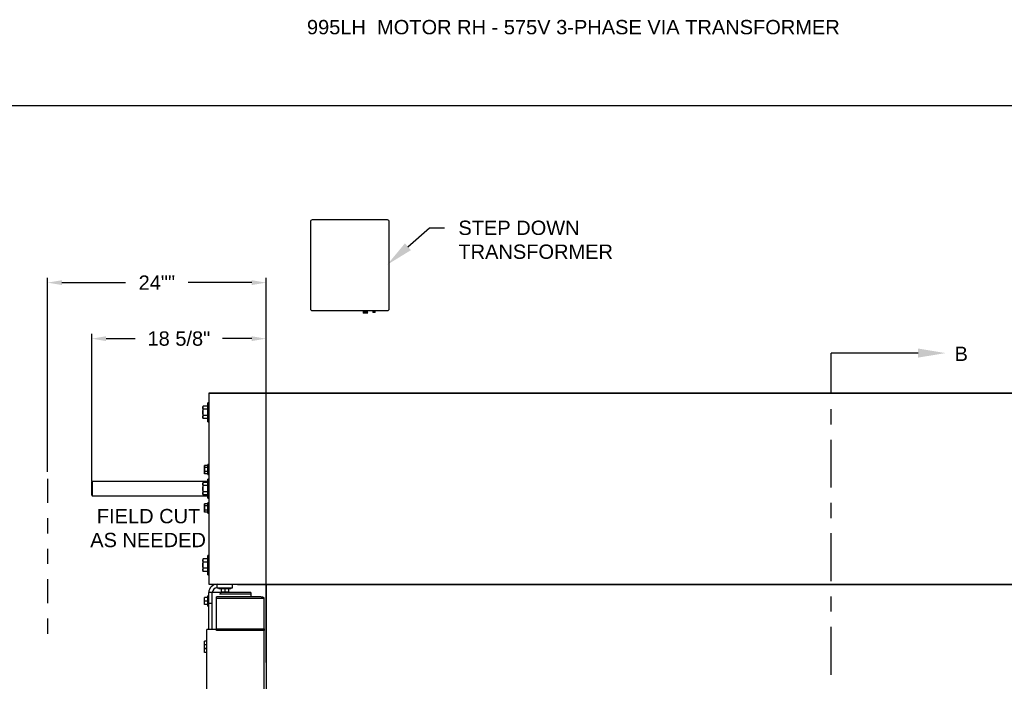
# Model space of a CAD drawing. Header units: inches. Extents: x 144.9 to 238.4, y 214.8 to 247.7.
# Tile 279 of 405: x 200.7 to 207.1, y 223.7 to 228.1. Entities that reach past the tile are written whole.
import ezdxf
from ezdxf import colors
from ezdxf.entities.mleader import LeaderData, LeaderLine
from ezdxf.math import Vec2, Vec3

# ---------------------------------------------------------------- set-up
doc = ezdxf.new("R2010")
doc.units = ezdxf.units.IN
doc.header["$LTSCALE"] = 0.25
doc.header["$MEASUREMENT"] = 0
doc.linetypes.add('CENTER', pattern=[2, 1.25, -0.25, 0.25, -0.25])
doc.linetypes.add('PHANTOM2', pattern=[1.25, 0.625, -0.125, 0.125, -0.125, 0.125, -0.125])
for name, color, linetype in [('575V 3-PHASE 60HZ', 4, 'Continuous'), ('ANNOTATIONS', 1, 'Continuous'), ('HIDDEN', 6, 'PHANTOM2'), ('MOTOR RH', 7, 'Continuous'), ('SECTION CUTS', 6, 'CENTER')]:
    doc.layers.add(name, color=color, linetype=linetype)
doc.styles.add('ARIAL', font='arial.ttf', dxfattribs={"height": 0.09375})
doc.styles.get("Standard").update_dxf_attribs({"font": 'romans.shx'})
doc.dimstyles.new('STANDARD$0', dxfattribs={"dimtxt": 0.09375, "dimasz": 0.09375, "dimexe": 0.03125, "dimexo": 0.046875, "dimgap": 0.09, "dimtad": 0, "dimtih": 1, "dimtoh": 1, "dimdec": 4, "dimzin": 0, "dimdsep": 46, "dimtxsty": 'ARIAL', "dimcen": 0.09, "dimadec": 0, "dimazin": 0, "dimtfac": 1, "dimtdec": 4, "dimtofl": 0, "dimtmove": 0, "dimatfit": 1, "dimfxl": 1, "dimtolj": 1, "dimtzin": 0, "dimarcsym": 0})

# ---------------------------------------------------------------- blocks, each defined once
blk = doc.blocks.new('*D4')
at = {"layer": 'ANNOTATIONS', "color": 0, "lineweight": -2, "transparency": 16777216}
for p, q in [((201.1644, 225.0328), (201.1644, 225.9991)), ((201.2582, 225.9678), (201.4496, 225.9678)), ((202.2113, 225.9678), (202.0199, 225.9678)), ((202.3051, 223.8494), (202.3051, 225.9991))]:
    blk.add_line(p, q, dxfattribs=at)
at = {"layer": 'ANNOTATIONS', "color": 0, "transparency": 16777216}
for points in [[(201.2582, 225.9834), (201.2582, 225.9522), (201.1644, 225.9678)], [(202.2113, 225.9834), (202.2113, 225.9522), (202.3051, 225.9678)]]:
    blk.add_solid(points, dxfattribs=at)
at = {"layer": 'defpoints', "color": 0, "transparency": 16777216}
for p in [(201.1644, 225.9678), (201.1644, 224.9859), (202.3051, 223.8025)]:
    blk.add_point(p, dxfattribs=at)
at = {"layer": 'ANNOTATIONS', "color": 0, "transparency": 16777216, "insert": (201.7347, 225.9678), "char_height": 0.09375, "attachment_point": 5, "style": 'ARIAL'}
blk.add_mtext('\\A1;18 5/8"', dxfattribs=at)
blk = doc.blocks.new('*D6')
at = {"layer": 'ANNOTATIONS', "color": 0, "lineweight": -2, "transparency": 16777216}
for p, q in [((200.8761, 225.0968), (200.8761, 226.3654)), ((202.3051, 223.8494), (202.3051, 226.3654)), ((200.9698, 226.3342), (201.3862, 226.3342)), ((202.2113, 226.3342), (201.7949, 226.3342))]:
    blk.add_line(p, q, dxfattribs=at)
at = {"layer": 'ANNOTATIONS', "color": 0, "transparency": 16777216}
for points in [[(200.9698, 226.3498), (200.9698, 226.3185), (200.8761, 226.3342)], [(202.2113, 226.3498), (202.2113, 226.3185), (202.3051, 226.3342)]]:
    blk.add_solid(points, dxfattribs=at)
at = {"layer": 'defpoints', "color": 0, "transparency": 16777216}
for p in [(202.3051, 226.3342), (200.8761, 225.0499), (202.3051, 223.8025)]:
    blk.add_point(p, dxfattribs=at)
at = {"layer": 'ANNOTATIONS', "color": 0, "transparency": 16777216, "insert": (201.5906, 226.3342), "char_height": 0.09375, "attachment_point": 5, "style": 'ARIAL'}
blk.add_mtext('\\A1;24""', dxfattribs=at)

msp = doc.modelspace()

# ---------------------------------------------------------------- linework, layer by layer
at = {"layer": '575V 3-PHASE 60HZ'}
for p, q in [((202.59517, 226.73194), (202.59517, 226.16434)), ((203.09858, 226.74441), (202.60765, 226.74441)), ((203.11106, 226.16434), (203.11106, 226.73194)), ((202.60765, 226.15186), (203.09858, 226.15186)), ((202.94107, 226.15186), (202.94107, 226.14274)), ((202.96968, 226.14274), (202.96968, 226.15186)), ((203.00439, 226.15186), (203.00439, 226.1464)), ((203.01903, 226.1464), (203.01903, 226.15186)), ((202.94107, 226.14274), (202.94074, 226.14255)), ((202.94074, 226.14255), (202.94107, 226.14236)), ((202.94074, 226.14255), (202.97002, 226.14255)), ((202.94107, 226.14191), (202.94074, 226.14172)), ((202.94074, 226.14172), (202.94107, 226.14152)), ((202.94074, 226.14172), (202.97002, 226.14172)), ((202.94107, 226.14108), (202.94074, 226.14088)), ((202.94074, 226.14088), (202.94107, 226.14069)), ((202.94074, 226.14088), (202.97002, 226.14088)), ((202.94107, 226.14024), (202.94074, 226.14005)), ((202.94074, 226.14005), (202.94107, 226.13986)), ((202.94074, 226.14005), (202.97002, 226.14005)), ((202.94107, 226.13941), (202.94074, 226.13922)), ((202.94074, 226.13922), (202.94107, 226.13903)), ((202.94074, 226.13922), (202.97002, 226.13922)), ((202.94107, 226.13858), (202.94074, 226.13839)), ((202.94074, 226.13839), (202.94107, 226.1382)), ((202.94074, 226.13839), (202.97002, 226.13839)), ((202.94107, 226.13775), (202.94074, 226.13756)), ((202.94074, 226.13756), (202.94107, 226.13736)), ((202.94074, 226.13756), (202.97002, 226.13756)), ((202.94107, 226.13692), (202.94074, 226.13673)), ((202.94074, 226.13673), (202.94107, 226.13653)), ((202.94074, 226.13673), (202.97002, 226.13673)), ((202.96968, 226.14274), (202.94107, 226.14274)), ((202.94107, 226.14236), (202.94107, 226.14191)), ((202.94107, 226.14236), (202.96968, 226.14236)), ((202.96968, 226.14191), (202.94107, 226.14191)), ((202.94107, 226.14152), (202.94107, 226.14108)), ((202.94107, 226.14152), (202.96968, 226.14152)), ((202.96968, 226.14108), (202.94107, 226.14108)), ((202.94107, 226.14069), (202.94107, 226.14024)), ((202.94107, 226.14069), (202.96968, 226.14069)), ((202.96968, 226.14024), (202.94107, 226.14024)), ((202.94107, 226.13986), (202.94107, 226.13941)), ((202.94107, 226.13986), (202.96968, 226.13986)), ((202.96968, 226.13941), (202.94107, 226.13941)), ((202.94107, 226.13903), (202.94107, 226.13858)), ((202.94107, 226.13903), (202.96968, 226.13903)), ((202.96968, 226.13858), (202.94107, 226.13858)), ((202.94107, 226.1382), (202.94107, 226.13775)), ((202.94107, 226.1382), (202.96968, 226.1382)), ((202.96968, 226.13775), (202.94107, 226.13775)), ((202.94107, 226.13736), (202.94107, 226.13692)), ((202.94107, 226.13736), (202.96968, 226.13736)), ((202.96968, 226.13692), (202.94107, 226.13692)), ((202.94107, 226.13653), (202.94107, 226.13423)), ((202.94107, 226.13653), (202.96968, 226.13653)), ((202.96968, 226.13423), (202.94107, 226.13423)), ((202.97002, 226.14255), (202.96968, 226.14274)), ((202.96968, 226.14236), (202.97002, 226.14255)), ((202.96968, 226.14191), (202.96968, 226.14236)), ((202.97002, 226.14172), (202.96968, 226.14191)), ((202.96968, 226.14152), (202.97002, 226.14172)), ((202.96968, 226.14108), (202.96968, 226.14152)), ((202.97002, 226.14088), (202.96968, 226.14108)), ((202.96968, 226.14069), (202.97002, 226.14088)), ((202.96968, 226.14024), (202.96968, 226.14069)), ((202.97002, 226.14005), (202.96968, 226.14024)), ((202.96968, 226.13986), (202.97002, 226.14005)), ((202.96968, 226.13941), (202.96968, 226.13986)), ((202.97002, 226.13922), (202.96968, 226.13941)), ((202.96968, 226.13903), (202.97002, 226.13922)), ((202.96968, 226.13858), (202.96968, 226.13903)), ((202.97002, 226.13839), (202.96968, 226.13858)), ((202.96968, 226.1382), (202.97002, 226.13839)), ((202.96968, 226.13775), (202.96968, 226.1382)), ((202.97002, 226.13756), (202.96968, 226.13775)), ((202.96968, 226.13736), (202.97002, 226.13756)), ((202.96968, 226.13692), (202.96968, 226.13736)), ((202.97002, 226.13673), (202.96968, 226.13692)), ((202.96968, 226.13653), (202.97002, 226.13673)), ((202.96968, 226.13423), (202.96968, 226.13653)), ((203.00439, 226.1464), (203.00405, 226.14621)), ((203.00405, 226.14621), (203.00439, 226.14602)), ((203.00405, 226.14621), (203.01936, 226.14621)), ((203.00439, 226.14573), (203.00405, 226.14554)), ((203.00405, 226.14554), (203.00439, 226.14535)), ((203.00405, 226.14554), (203.01936, 226.14554)), ((203.00439, 226.14507), (203.00405, 226.14488)), ((203.00405, 226.14488), (203.00439, 226.14468)), ((203.00405, 226.14488), (203.01936, 226.14488)), ((203.00439, 226.1444), (203.00405, 226.14421)), ((203.00405, 226.14421), (203.00439, 226.14402)), ((203.00405, 226.14421), (203.01936, 226.14421)), ((203.00439, 226.14374), (203.00405, 226.14355)), ((203.00405, 226.14355), (203.00439, 226.14335)), ((203.00405, 226.14355), (203.01936, 226.14355)), ((203.00439, 226.14307), (203.00405, 226.14288)), ((203.00405, 226.14288), (203.00439, 226.14269)), ((203.00405, 226.14288), (203.01936, 226.14288)), ((203.00439, 226.14241), (203.00405, 226.14222)), ((203.00405, 226.14222), (203.00439, 226.14202)), ((203.00405, 226.14222), (203.01936, 226.14222)), ((203.00439, 226.14174), (203.00405, 226.14155)), ((203.00405, 226.14155), (203.00439, 226.14136)), ((203.00405, 226.14155), (203.01936, 226.14155)), ((203.00439, 226.1464), (203.01903, 226.1464)), ((203.00439, 226.14602), (203.00439, 226.14573)), ((203.00439, 226.14602), (203.01903, 226.14602)), ((203.00439, 226.14573), (203.01903, 226.14573)), ((203.00439, 226.14535), (203.00439, 226.14507)), ((203.00439, 226.14535), (203.01903, 226.14535)), ((203.00439, 226.14507), (203.01903, 226.14507)), ((203.00439, 226.14468), (203.00439, 226.1444)), ((203.00439, 226.14468), (203.01903, 226.14468)), ((203.00439, 226.1444), (203.01903, 226.1444)), ((203.00439, 226.14402), (203.00439, 226.14374)), ((203.00439, 226.14402), (203.01903, 226.14402)), ((203.00439, 226.14374), (203.01903, 226.14374)), ((203.00439, 226.14335), (203.00439, 226.14307)), ((203.00439, 226.14335), (203.01903, 226.14335)), ((203.00439, 226.14307), (203.01903, 226.14307)), ((203.00439, 226.14269), (203.00439, 226.14241)), ((203.00439, 226.14269), (203.01903, 226.14269)), ((203.00439, 226.14241), (203.01903, 226.14241)), ((203.00439, 226.14202), (203.00439, 226.14174)), ((203.00439, 226.14202), (203.01903, 226.14202)), ((203.00439, 226.14174), (203.01903, 226.14174)), ((203.00439, 226.14136), (203.00439, 226.13989)), ((203.00439, 226.14136), (203.01903, 226.14136)), ((203.01903, 226.13989), (203.00439, 226.13989)), ((203.01936, 226.14621), (203.01903, 226.1464)), ((203.01903, 226.14602), (203.01936, 226.14621)), ((203.01903, 226.14573), (203.01903, 226.14602)), ((203.01936, 226.14554), (203.01903, 226.14573)), ((203.01903, 226.14535), (203.01936, 226.14554)), ((203.01903, 226.14507), (203.01903, 226.14535)), ((203.01936, 226.14488), (203.01903, 226.14507)), ((203.01903, 226.14468), (203.01936, 226.14488)), ((203.01903, 226.1444), (203.01903, 226.14468)), ((203.01936, 226.14421), (203.01903, 226.1444)), ((203.01903, 226.14402), (203.01936, 226.14421)), ((203.01903, 226.14374), (203.01903, 226.14402)), ((203.01936, 226.14355), (203.01903, 226.14374)), ((203.01903, 226.14335), (203.01936, 226.14355)), ((203.01903, 226.14307), (203.01903, 226.14335)), ((203.01936, 226.14288), (203.01903, 226.14307)), ((203.01903, 226.14269), (203.01936, 226.14288)), ((203.01903, 226.14241), (203.01903, 226.14269)), ((203.01936, 226.14222), (203.01903, 226.14241)), ((203.01903, 226.14202), (203.01936, 226.14222)), ((203.01903, 226.14174), (203.01903, 226.14202)), ((203.01936, 226.14155), (203.01903, 226.14174)), ((203.01903, 226.14136), (203.01936, 226.14155)), ((203.01903, 226.13989), (203.01903, 226.14136))]:
    msp.add_line(p, q, dxfattribs=at)
for centre, start, end in [((202.60765, 226.73194), 90, 180), ((203.09858, 226.73194), 0, 90), ((202.60765, 226.16434), 180, 270), ((203.09858, 226.16434), 270, 0)]:
    msp.add_arc(centre, 0.01248, start, end, dxfattribs=at)
at = {"layer": 'defpoints'}
msp.add_lwpolyline([(215.01267, 214.75854), (194.25216, 214.75854), (194.25216, 227.49365), (215.01267, 227.49365)], close=True, dxfattribs=at)
at = {"layer": 'HIDDEN'}
msp.add_line((200.8761, 225.0499), (200.8761, 224.01921), dxfattribs=at)
at = {"layer": 'MOTOR RH'}
for p, q in [((201.93006, 225.61294), (207.72838, 225.61294)), ((201.93006, 225.61088), (207.72838, 225.61088)), ((201.93006, 225.61088), (201.93006, 224.36088)), ((201.8942, 225.52647), (201.89106, 225.52104)), ((201.89106, 225.52104), (201.89106, 225.45072)), ((201.92381, 225.52647), (201.8942, 225.52647)), ((201.93006, 225.54838), (201.92381, 225.54838)), ((201.92381, 225.42338), (201.92381, 225.54838)), ((201.89106, 225.45072), (201.8942, 225.44529)), ((201.92381, 225.50618), (201.8942, 225.50618)), ((201.92381, 225.46558), (201.8942, 225.46558)), ((201.92381, 225.44529), (201.8942, 225.44529)), ((201.92381, 225.42338), (201.93006, 225.42338)), ((201.90347, 225.13843), (201.90137, 225.13481)), ((201.90137, 225.13481), (201.90137, 225.08793)), ((201.92412, 225.13843), (201.90347, 225.13843)), ((201.92412, 225.1249), (201.90347, 225.1249)), ((201.93006, 225.14456), (201.92412, 225.14456)), ((201.92412, 225.07818), (201.92412, 225.14456)), ((201.90137, 225.08793), (201.90347, 225.0843)), ((201.92412, 225.09784), (201.90347, 225.09784)), ((201.92412, 225.0843), (201.90347, 225.0843)), ((201.92412, 225.07818), (201.93006, 225.07818)), ((201.16834, 225.03269), (201.16444, 225.02879)), ((201.16444, 224.94297), (201.16444, 225.02879)), ((201.92381, 225.03269), (201.16834, 225.03269)), ((201.16834, 225.03269), (201.16834, 224.93907)), ((201.8942, 225.02647), (201.89106, 225.02104)), ((201.89106, 225.02104), (201.89106, 224.95072)), ((201.92381, 225.02647), (201.8942, 225.02647)), ((201.92381, 225.00618), (201.8942, 225.00618)), ((201.93006, 225.04838), (201.92381, 225.04838)), ((201.92381, 224.92338), (201.92381, 225.04838)), ((201.16444, 224.94297), (201.16834, 224.93907)), ((201.16834, 224.93907), (201.92381, 224.93907)), ((201.89106, 224.95072), (201.8942, 224.94529)), ((201.92381, 224.96558), (201.8942, 224.96558)), ((201.92381, 224.94529), (201.8942, 224.94529)), ((201.90347, 224.88745), (201.90137, 224.88383)), ((201.90137, 224.88383), (201.90137, 224.83695)), ((201.92412, 224.88745), (201.90347, 224.88745)), ((201.92412, 224.87392), (201.90347, 224.87392)), ((201.92381, 224.92338), (201.93006, 224.92338)), ((201.93006, 224.89358), (201.92412, 224.89358)), ((201.92412, 224.8272), (201.92412, 224.89358)), ((201.90137, 224.83695), (201.90347, 224.83333)), ((201.92412, 224.84686), (201.90347, 224.84686)), ((201.92412, 224.83333), (201.90347, 224.83333)), ((201.92412, 224.8272), (201.93006, 224.8272)), ((201.93006, 224.54838), (201.92381, 224.54838)), ((201.92381, 224.42338), (201.92381, 224.54838)), ((201.8942, 224.52647), (201.89106, 224.52104)), ((201.89106, 224.52104), (201.89106, 224.45072)), ((201.92381, 224.52647), (201.8942, 224.52647)), ((201.92381, 224.50618), (201.8942, 224.50618)), ((201.89106, 224.45072), (201.8942, 224.44529)), ((201.92381, 224.46558), (201.8942, 224.46558)), ((201.92381, 224.44529), (201.8942, 224.44529)), ((201.92381, 224.42338), (201.93006, 224.42338)), ((201.93006, 224.36088), (207.72838, 224.36088)), ((201.98475, 224.33744), (201.98475, 224.36088)), ((202.08631, 224.33744), (202.08631, 224.36088)), ((202.11756, 224.35882), (202.11756, 224.36088)), ((202.11756, 224.35882), (207.54088, 224.35882)), ((202.30506, 224.35882), (202.30506, 220.92749)), ((201.93006, 224.28469), (201.92412, 224.28469)), ((201.92412, 224.21832), (201.92412, 224.28469)), ((202.2059, 224.30619), (201.93006, 224.30619)), ((201.93006, 224.06424), (201.93006, 224.30619)), ((201.9535, 224.06424), (201.9535, 224.30619)), ((201.98475, 224.33744), (202.08631, 224.33744)), ((201.99647, 224.33744), (201.99647, 224.33119)), ((202.07459, 224.33119), (201.99647, 224.33119)), ((202.00037, 224.29838), (202.2059, 224.29838)), ((202.00819, 224.29838), (202.00819, 224.30619)), ((202.01209, 224.33119), (202.01209, 224.31054)), ((202.01209, 224.30844), (202.05897, 224.30844)), ((202.03553, 224.33119), (202.03553, 224.31054)), ((202.05897, 224.33119), (202.05897, 224.31054)), ((202.07459, 224.33119), (202.07459, 224.33744)), ((202.2059, 224.30619), (202.2059, 224.27781)), ((201.90137, 224.22807), (201.90137, 224.27494)), ((201.92412, 224.27494), (201.90347, 224.27494)), ((201.92412, 224.2515), (201.90347, 224.2515)), ((201.92412, 224.22807), (201.90347, 224.22807)), ((201.9535, 224.23588), (201.93006, 224.23588)), ((202.2699, 224.27781), (201.98084, 224.27781)), ((201.98084, 224.05873), (201.98084, 224.27781)), ((201.98084, 224.2698), (202.29334, 224.2698)), ((202.29334, 220.30619), (202.29334, 224.2698)), ((201.92412, 224.21832), (201.93006, 224.21832)), ((201.91834, 220.30619), (201.91834, 224.06424)), ((201.98084, 224.06424), (201.91834, 224.06424)), ((201.98084, 224.06942), (202.29334, 224.06942)), ((202.29334, 224.05873), (201.98084, 224.05873)), ((202.29334, 224.06942), (202.29334, 224.06415)), ((202.29334, 224.06415), (202.29334, 224.05873)), ((201.90137, 223.91557), (201.90137, 223.98782)), ((201.91834, 223.98782), (201.90347, 223.98782)), ((201.91834, 223.96438), (201.90347, 223.96438)), ((201.90347, 223.939), (201.90295, 223.94094)), ((201.91834, 223.94094), (201.90347, 223.94094)), ((201.91834, 223.939), (201.90347, 223.939)), ((201.91834, 223.91557), (201.90347, 223.91557))]:
    msp.add_line(p, q, dxfattribs=at)
at = {"layer": 'MOTOR RH', "flags": 128}
msp.add_lwpolyline([(202.29334, 224.2698), (202.29289, 224.27136), (202.29156, 224.27286), (202.28939, 224.27425), (202.28648, 224.27546), (202.28293, 224.27646), (202.27887, 224.2772), (202.27448, 224.27766), (202.2699, 224.27781)], dxfattribs=at)
at = {"layer": 'MOTOR RH'}
for radius in [0.05469, 0.03125]:
    msp.add_arc((201.98475, 224.30619), radius, 90, 180, dxfattribs=at)
msp.add_ellipse((202.2699, 224.06424), major_axis=(0.02344, 0), ratio=0.176327, start_param=6.2629276, end_param=6.2832609, dxfattribs=at)
for points, knots in [([(201.89106, 225.51633), (201.89106, 225.51657), (201.89109, 225.51839), (201.89178, 225.52182), (201.89339, 225.52491), (201.8942, 225.52647)], [0, 0, 0, 0, 0.0701027, 0.5307909, 1, 1, 1, 1]), ([(201.8942, 225.50618), (201.89332, 225.50783), (201.89155, 225.51115), (201.89122, 225.51459), (201.89106, 225.51633)], [0, 0, 0, 0, 0.495458, 1, 1, 1, 1]), ([(201.89106, 225.48588), (201.8911, 225.48746), (201.8912, 225.49166), (201.89217, 225.49849), (201.89352, 225.50361), (201.8942, 225.50618)], [0, 0, 0, 0, 0.2297304, 0.61267, 1, 1, 1, 1]), ([(201.8942, 225.46558), (201.89382, 225.46696), (201.89273, 225.47094), (201.89139, 225.4777), (201.89117, 225.48314), (201.89106, 225.48588)], [0, 0, 0, 0, 0.2083045, 0.6015254, 1, 1, 1, 1]), ([(201.89106, 225.45543), (201.89106, 225.45567), (201.89109, 225.4575), (201.89178, 225.46093), (201.89339, 225.46402), (201.8942, 225.46558)], [0, 0, 0, 0, 0.0701027, 0.5307909, 1, 1, 1, 1]), ([(201.8942, 225.44529), (201.89332, 225.44693), (201.89155, 225.45026), (201.89122, 225.4537), (201.89106, 225.45543)], [0, 0, 0, 0, 0.495458, 1, 1, 1, 1]), ([(201.90137, 225.13167), (201.90138, 225.13183), (201.90139, 225.13304), (201.90185, 225.13533), (201.90292, 225.13739), (201.90347, 225.13843)], [0, 0, 0, 0, 0.0700919, 0.5307854, 1, 1, 1, 1]), ([(201.90347, 225.1249), (201.90288, 225.126), (201.9017, 225.12822), (201.90148, 225.13051), (201.90137, 225.13167)], [0, 0, 0, 0, 0.49545796, 1, 1, 1, 1]), ([(201.90137, 225.11137), (201.9014, 225.1125), (201.9015, 225.11708), (201.90262, 225.12154), (201.90347, 225.1249)], [0, 0, 0, 0, 0.2463063, 1, 1, 1, 1]), ([(201.90347, 225.09784), (201.90318, 225.09885), (201.90195, 225.10326), (201.90162, 225.10784), (201.90137, 225.11137)], [0, 0, 0, 0, 0.2293621, 1, 1, 1, 1]), ([(201.90137, 225.09107), (201.90138, 225.09123), (201.90139, 225.09245), (201.90185, 225.09474), (201.90292, 225.0968), (201.90347, 225.09784)], [0, 0, 0, 0, 0.0700919, 0.5307854, 1, 1, 1, 1]), ([(201.90347, 225.0843), (201.90288, 225.0854), (201.9017, 225.08762), (201.90148, 225.08991), (201.90137, 225.09107)], [0, 0, 0, 0, 0.495458, 1, 1, 1, 1]), ([(201.89106, 225.01633), (201.89106, 225.01657), (201.89109, 225.01839), (201.89178, 225.02182), (201.89339, 225.02491), (201.8942, 225.02647)], [0, 0, 0, 0, 0.0701027, 0.5307909, 1, 1, 1, 1]), ([(201.8942, 225.00618), (201.89332, 225.00783), (201.89155, 225.01115), (201.89122, 225.01459), (201.89106, 225.01633)], [0, 0, 0, 0, 0.495458, 1, 1, 1, 1]), ([(201.89106, 224.98588), (201.8911, 224.98746), (201.8912, 224.99166), (201.89217, 224.99849), (201.89352, 225.00361), (201.8942, 225.00618)], [0, 0, 0, 0, 0.2297304, 0.61267, 1, 1, 1, 1]), ([(201.8942, 224.96558), (201.89382, 224.96696), (201.89273, 224.97094), (201.89139, 224.9777), (201.89117, 224.98314), (201.89106, 224.98588)], [0, 0, 0, 0, 0.2083045, 0.6015254, 1, 1, 1, 1]), ([(201.89106, 224.95543), (201.89106, 224.95567), (201.89109, 224.9575), (201.89178, 224.96093), (201.89339, 224.96402), (201.8942, 224.96558)], [0, 0, 0, 0, 0.0701027, 0.5307909, 1, 1, 1, 1]), ([(201.8942, 224.94529), (201.89332, 224.94693), (201.89155, 224.95026), (201.89122, 224.9537), (201.89106, 224.95543)], [0, 0, 0, 0, 0.495458, 1, 1, 1, 1]), ([(201.90137, 224.88069), (201.90138, 224.88085), (201.90139, 224.88206), (201.90185, 224.88435), (201.90292, 224.88641), (201.90347, 224.88745)], [0, 0, 0, 0, 0.0700919, 0.5307854, 1, 1, 1, 1]), ([(201.90347, 224.87392), (201.90288, 224.87502), (201.9017, 224.87724), (201.90148, 224.87953), (201.90137, 224.88069)], [0, 0, 0, 0, 0.495458, 1, 1, 1, 1]), ([(201.90137, 224.86039), (201.9014, 224.86152), (201.9015, 224.8661), (201.90262, 224.87056), (201.90347, 224.87392)], [0, 0, 0, 0, 0.2463063, 1, 1, 1, 1]), ([(201.90347, 224.84686), (201.90318, 224.84787), (201.90195, 224.85228), (201.90162, 224.85686), (201.90137, 224.86039)], [0, 0, 0, 0, 0.2293621, 1, 1, 1, 1]), ([(201.90137, 224.84009), (201.90138, 224.84025), (201.90139, 224.84147), (201.90185, 224.84376), (201.90292, 224.84582), (201.90347, 224.84686)], [0, 0, 0, 0, 0.0700919, 0.5307854, 1, 1, 1, 1]), ([(201.90347, 224.83333), (201.90288, 224.83443), (201.9017, 224.83664), (201.90148, 224.83894), (201.90137, 224.84009)], [0, 0, 0, 0, 0.495458, 1, 1, 1, 1]), ([(201.89106, 224.51633), (201.89106, 224.51657), (201.89109, 224.51839), (201.89178, 224.52182), (201.89339, 224.52491), (201.8942, 224.52647)], [0, 0, 0, 0, 0.0701027, 0.5307909, 1, 1, 1, 1]), ([(201.8942, 224.50618), (201.89332, 224.50783), (201.89155, 224.51115), (201.89122, 224.51459), (201.89106, 224.51633)], [0, 0, 0, 0, 0.495458, 1, 1, 1, 1]), ([(201.89106, 224.48588), (201.8911, 224.48746), (201.8912, 224.49166), (201.89217, 224.49849), (201.89352, 224.50361), (201.8942, 224.50618)], [0, 0, 0, 0, 0.2297304, 0.61267, 1, 1, 1, 1]), ([(201.8942, 224.46558), (201.89382, 224.46696), (201.89273, 224.47094), (201.89139, 224.4777), (201.89117, 224.48314), (201.89106, 224.48588)], [0, 0, 0, 0, 0.2083045, 0.6015254, 1, 1, 1, 1]), ([(201.89106, 224.45543), (201.89106, 224.45567), (201.89109, 224.4575), (201.89178, 224.46093), (201.89339, 224.46402), (201.8942, 224.46558)], [0, 0, 0, 0, 0.0701027, 0.5307909, 1, 1, 1, 1]), ([(201.8942, 224.44529), (201.89332, 224.44693), (201.89155, 224.45026), (201.89122, 224.4537), (201.89106, 224.45543)], [0, 0, 0, 0, 0.495458, 1, 1, 1, 1]), ([(202.02381, 224.30844), (202.02353, 224.30844), (202.02143, 224.30846), (202.01746, 224.30892), (202.01389, 224.30999), (202.01209, 224.31054)], [0, 0, 0, 0, 0.0700919, 0.5307854, 1, 1, 1, 1]), ([(202.01209, 224.31054), (202.01209, 224.30969), (202.01209, 224.30857), (202.01209, 224.30847), (202.01209, 224.30844)], [0, 0, 0, 0, 0.75369373, 1, 1, 1, 1]), ([(202.03553, 224.31054), (202.03363, 224.30995), (202.02978, 224.30877), (202.02581, 224.30855), (202.02381, 224.30844)], [0, 0, 0, 0, 0.49545796, 1, 1, 1, 1]), ([(202.04725, 224.30844), (202.04697, 224.30844), (202.04487, 224.30846), (202.0409, 224.30892), (202.03733, 224.30999), (202.03553, 224.31054)], [0, 0, 0, 0, 0.0700919, 0.5307854, 1, 1, 1, 1]), ([(202.05897, 224.31054), (202.05706, 224.30995), (202.05322, 224.30877), (202.04925, 224.30855), (202.04725, 224.30844)], [0, 0, 0, 0, 0.495458, 1, 1, 1, 1]), ([(202.05897, 224.30844), (202.05897, 224.30847), (202.05897, 224.30857), (202.05897, 224.30969), (202.05897, 224.31054)], [0, 0, 0, 0, 0.24630627, 1, 1, 1, 1]), ([(201.90137, 224.26322), (201.90138, 224.2635), (201.90139, 224.26561), (201.90185, 224.26957), (201.90292, 224.27314), (201.90347, 224.27494)], [0, 0, 0, 0, 0.0700919, 0.5307854, 1, 1, 1, 1]), ([(201.90347, 224.27494), (201.90262, 224.27494), (201.9015, 224.27494), (201.9014, 224.27494), (201.90137, 224.27494)], [0, 0, 0, 0, 0.7536937, 1, 1, 1, 1]), ([(201.90347, 224.2515), (201.90288, 224.25341), (201.9017, 224.25725), (201.90148, 224.26122), (201.90137, 224.26322)], [0, 0, 0, 0, 0.495458, 1, 1, 1, 1]), ([(201.90137, 224.23979), (201.90138, 224.24006), (201.90139, 224.24217), (201.90185, 224.24613), (201.90292, 224.2497), (201.90347, 224.2515)], [0, 0, 0, 0, 0.0700919, 0.5307854, 1, 1, 1, 1]), ([(201.90347, 224.22807), (201.90288, 224.22997), (201.9017, 224.23381), (201.90148, 224.23778), (201.90137, 224.23979)], [0, 0, 0, 0, 0.495458, 1, 1, 1, 1]), ([(201.90137, 224.22807), (201.9014, 224.22807), (201.9015, 224.22807), (201.90262, 224.22807), (201.90347, 224.22807)], [0, 0, 0, 0, 0.2463063, 1, 1, 1, 1]), ([(201.90137, 223.9761), (201.90138, 223.97638), (201.90139, 223.97848), (201.90185, 223.98245), (201.90292, 223.98602), (201.90347, 223.98782)], [0, 0, 0, 0, 0.0700919, 0.5307854, 1, 1, 1, 1]), ([(201.90347, 223.98782), (201.90262, 223.98782), (201.9015, 223.98782), (201.9014, 223.98782), (201.90137, 223.98782)], [0, 0, 0, 0, 0.7536937, 1, 1, 1, 1]), ([(201.90347, 223.96438), (201.90288, 223.96628), (201.9017, 223.97012), (201.90148, 223.9741), (201.90137, 223.9761)], [0, 0, 0, 0, 0.49545796, 1, 1, 1, 1]), ([(201.90137, 223.95266), (201.90138, 223.95294), (201.90139, 223.95504), (201.90185, 223.95901), (201.90292, 223.96258), (201.90347, 223.96438)], [0, 0, 0, 0, 0.07009191, 0.5307854, 1, 1, 1, 1]), ([(201.90347, 223.94094), (201.90288, 223.94285), (201.9017, 223.94669), (201.90148, 223.95066), (201.90137, 223.95266)], [0, 0, 0, 0, 0.495458, 1, 1, 1, 1]), ([(201.90137, 223.94094), (201.9014, 223.94094), (201.9015, 223.94094), (201.90262, 223.94094), (201.90347, 223.94094)], [0, 0, 0, 0, 0.2463063, 1, 1, 1, 1]), ([(201.90137, 223.92729), (201.90138, 223.92756), (201.90139, 223.92967), (201.90185, 223.93363), (201.90292, 223.9372), (201.90347, 223.939)], [0, 0, 0, 0, 0.07009191, 0.5307854, 1, 1, 1, 1]), ([(201.90347, 223.91557), (201.90288, 223.91747), (201.9017, 223.92131), (201.90148, 223.92528), (201.90137, 223.92729)], [0, 0, 0, 0, 0.495458, 1, 1, 1, 1]), ([(201.90137, 223.91557), (201.9014, 223.91557), (201.9015, 223.91557), (201.90262, 223.91557), (201.90347, 223.91557)], [0, 0, 0, 0, 0.24630627, 1, 1, 1, 1])]:
    msp.add_open_spline(points, degree=3, knots=knots, dxfattribs=at)
at = {"layer": 'SECTION CUTS'}
msp.add_line((206.00127, 220.0943), (206.00127, 225.87345), dxfattribs=at)

# ---------------------------------------------------------------- texts
at = {"layer": 'ANNOTATIONS', "insert": (202.57261, 228.05267), "char_height": 0.09375, "width": 4.6220629, "attachment_point": 1, "line_spacing_factor": 0.86134, "style": 'ARIAL'}
msp.add_mtext('995LH  MOTOR RH - 575V 3-PHASE VIA TRANSFORMER', dxfattribs=at)
at = {"layer": 'ANNOTATIONS', "insert": (201.11211, 224.85375), "char_height": 0.09375, "width": 0.8354983, "attachment_point": 1, "style": 'ARIAL'}
msp.add_mtext('\\pi0.08607;FIELD CUT \\P\\pi0.04278;AS NEEDED', dxfattribs=at)
at = {"layer": 'SECTION CUTS', "style": 'ARIAL'}
msp.add_text('B', height=0.09375, dxfattribs=at).set_placement((206.8093, 225.82175))

# ---------------------------------------------------------------- dimensions: what is measured, and where the dimension line sits
at = {"layer": 'ANNOTATIONS'}
for base, p1, p2, text, picture, middle in [((202.30506, 226.33417), (200.8761, 225.0499), (202.30506, 223.80249), '24""', '*D6', (201.59058, 226.33417)), ((201.16444, 225.96781), (202.30506, 223.80249), (201.16444, 224.98588), '18 5/8"', '*D4', (201.73475, 225.96781))]:
    dim = msp.add_linear_dim(base=base, p1=p1, p2=p2, text=text, dimstyle='STANDARD$0', dxfattribs=at)
    dim.commit()
    dim.dimension.update_dxf_attribs({"geometry": picture, "text_midpoint": middle, "dimtype": 160})

# ---------------------------------------------------------------- leaders
ml = msp.add_multileader_mtext('Standard', dxfattribs=at)
ml.set_content('STEP DOWN\\PTRANSFORMER', color=256, style='ARIAL')
ml.set_leader_properties()
ml.build(insert=Vec2(0, 0))
ml.multileader.update_dxf_attribs({"dogleg_length": 0.36, "arrow_head_size": 0.18})
ctx = ml.context
ctx.base_point, ctx.char_height, ctx.arrow_head_size, ctx.landing_gap_size, ctx.plane_origin = Vec3(203.47328, 226.69218), 0.09375, 0.18, 0.09, Vec3(203.10057, 226.334)
notes = []
notes.append((ctx, [(0, (1, 1, 0), (203.37533, 226.69218), (1, 0), 0.09796, [(0, [(203.09706, 226.451)], 0, [])])]))
ctx.mtext.insert, ctx.mtext.flow_direction = Vec3(203.56328, 226.73985), 5
at = {"layer": 'SECTION CUTS'}
ml = msp.add_multileader_mtext('Standard', dxfattribs=at)
ml.set_content('', color=256)
ml.set_leader_properties()
ml.build(insert=Vec2(0, 0))
ml.multileader.update_dxf_attribs({"dogleg_length": 0, "arrow_head_size": 0.18})
ctx = ml.context
ctx.base_point, ctx.char_height, ctx.arrow_head_size, ctx.landing_gap_size, ctx.plane_origin, ctx.plane_x_axis, ctx.plane_y_axis = Vec3(206.00127, 225.87345), 0.18, 0.18, 0, Vec3(206.75079, 225.87345), Vec3(0, 1), Vec3(-1, 0)
notes.append((ctx, [(0, (1, 1, 0), (206.00127, 225.87345), (1, 0), 0, [(0, [(206.75079, 225.87345)], 0, [])])]))
ctx.mtext.insert, ctx.mtext.text_direction, ctx.mtext.rotation, ctx.mtext.flow_direction = Vec3(205.91127, 225.87345), Vec3(0, 1), 1.5707963, 5
for ctx, leaders in notes:
    for number, flags, end, landing, length, lines in leaders:
        leader = LeaderData()
        leader.index, (leader.has_last_leader_line, leader.has_dogleg_vector, leader.attachment_direction) = number, flags
        leader.last_leader_point, leader.dogleg_vector, leader.dogleg_length = Vec3(end), Vec3(landing), length
        for number, points, colour, breaks in lines:
            line = LeaderLine()
            line.index, line.vertices, line.color, line.breaks = number, Vec3.list(points), colors.encode_raw_color(colour), breaks
            leader.lines.append(line)
        ctx.leaders.append(leader)

doc.saveas('drawing.dxf')
